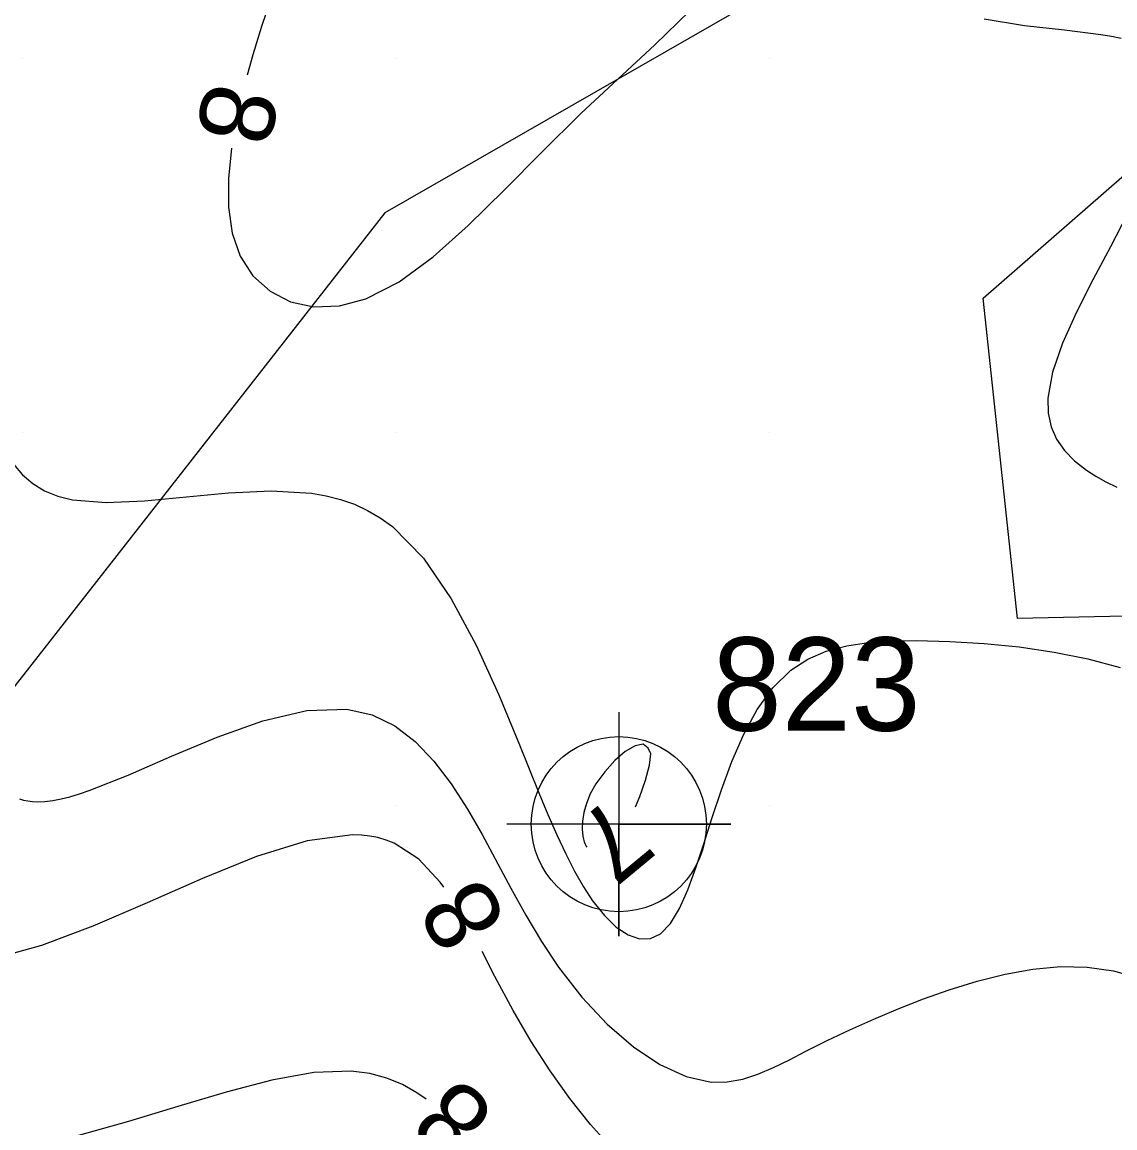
# Model space of a CAD drawing. Extents: x 2602990 to 2605851, y 618069 to 619180.
# Drawn here: x 2603709.99 to 2603739.25, y 618371.37 to 618400.98 of the extents above; entities that cross this region are included whole.
import ezdxf

# ---------------------------------------------------------------- set-up
doc = ezdxf.new("R2010")
doc.units = 0
for name, color, linetype in [('DTM Contours Major', 7, 'Continuous'), ('DTM Contours Major Text', 7, 'Continuous'), ('DTM Contours Minor', 7, 'Continuous'), ('DTM Contours Minor Text', 7, 'Continuous'), ('Exist DTM Crownline', 7, 'Continuous'), ('Exist DTM QL2 LIDAR Elevation Point', 7, 'Continuous'), ('Exist DTM Regular Point CELL', 7, 'Continuous'), ('Exist DTM Regular Point Cogo Number', 7, 'Continuous'), ('Exist Roads EOP', 7, 'Continuous'), ('PH Exist DTM Obscure Area', 7, 'Continuous')]:
    doc.layers.add(name, color=color, linetype=linetype)

# ---------------------------------------------------------------- blocks, each defined once
blk = doc.blocks.new('EXIST DTM REGULAR POINT')
at = {"layer": 'Exist DTM Regular Point CELL'}
blk.add_lwpolyline([(0, 0.06), (0, -0.06), (0, 0), (0.06, 0), (-0.06, 0)], dxfattribs=at)
blk.add_circle((0, 0), 0.04688, dxfattribs=at)

msp = doc.modelspace()

# ---------------------------------------------------------------- linework, layer by layer
at = {"layer": 'DTM Contours Major'}
for points in [[(2603721.278, 618377.81), (2603721.186, 618377.946), (2603720.612, 618378.561), (2603719.952, 618378.992), (2603719.74, 618379.076), (2603719.518, 618379.14), (2603719.301, 618379.183), (2603719.074, 618379.208), (2603718.838, 618379.216), (2603717.626, 618379.055), (2603716.266, 618378.635), (2603714.817, 618378.05), (2603713.335, 618377.396), (2603711.88, 618376.767), (2603710.509, 618376.256), (2603709.705, 618376.033)], [(2603725.772, 618370.834), (2603725.209, 618371.463), (2603724.658, 618372.153), (2603724.126, 618372.895), (2603723.616, 618373.683), (2603723.135, 618374.509), (2603722.65, 618375.426), (2603722.304, 618376.095)]]:
    msp.add_lwpolyline(points, dxfattribs=at)
at = {"layer": 'DTM Contours Minor'}
for points in [[(2603716.657, 618401.626), (2603716.404, 618400.86), (2603716.169, 618400.098), (2603716.018, 618399.557)], [(2603715.598, 618397.603), (2603715.516, 618396.79), (2603715.517, 618396.022), (2603715.616, 618395.323), (2603715.828, 618394.707), (2603716.172, 618394.18), (2603716.629, 618393.771), (2603717.18, 618393.492), (2603717.805, 618393.356), (2603718.484, 618393.377), (2603719.197, 618393.565), (2603720.084, 618394.023), (2603720.996, 618394.697), (2603721.935, 618395.534), (2603722.905, 618396.485), (2603723.91, 618397.5), (2603724.953, 618398.529), (2603725.944, 618399.455), (2603726.93, 618400.366), (2603727.869, 618401.279)], [(2603735.744, 618401.062), (2603736.832, 618400.892), (2603737.903, 618400.771), (2603738.871, 618400.651), (2603739.156, 618400.602), (2603739.42, 618400.547)], [(2603739.586, 618395.841), (2603739.128, 618394.962), (2603738.659, 618394.079), (2603738.22, 618393.212), (2603737.846, 618392.382), (2603737.577, 618391.609), (2603737.45, 618390.912), (2603737.459, 618390.508), (2603737.54, 618390.141), (2603737.688, 618389.809), (2603737.898, 618389.507), (2603738.165, 618389.234), (2603738.485, 618388.984), (2603738.737, 618388.823), (2603739.01, 618388.67), (2603739.303, 618388.521)], [(2603709.759, 618389.137), (2603710.001, 618388.857), (2603710.277, 618388.621), (2603710.591, 618388.43), (2603710.944, 618388.285), (2603711.34, 618388.185), (2603712.239, 618388.113), (2603713.266, 618388.16), (2603715.52, 618388.376), (2603716.656, 618388.427), (2603717.737, 618388.363), (2603718.135, 618388.294), (2603718.518, 618388.196), (2603718.886, 618388.067), (2603719.239, 618387.904), (2603719.579, 618387.706), (2603719.904, 618387.47), (2603720.736, 618386.621), (2603721.479, 618385.539), (2603722.147, 618384.297), (2603722.752, 618382.967), (2603723.308, 618381.623), (2603723.828, 618380.337), (2603724.07, 618379.758), (2603724.309, 618379.214), (2603724.547, 618378.707), (2603724.784, 618378.243), (2603725.023, 618377.823), (2603725.265, 618377.452), (2603725.581, 618377.053), (2603725.9, 618376.747), (2603726.216, 618376.538), (2603726.522, 618376.435), (2603726.813, 618376.442), (2603727.082, 618376.567), (2603727.349, 618376.84), (2603727.59, 618377.24), (2603727.815, 618377.744), (2603728.029, 618378.329), (2603728.242, 618378.974), (2603728.46, 618379.656), (2603728.715, 618380.422), (2603728.996, 618381.182), (2603729.312, 618381.907), (2603729.674, 618382.574), (2603730.09, 618383.156), (2603730.571, 618383.628), (2603731.023, 618383.922), (2603731.522, 618384.134), (2603732.067, 618384.278), (2603732.653, 618384.365), (2603733.279, 618384.407), (2603733.94, 618384.417), (2603734.829, 618384.397), (2603735.751, 618384.341), (2603736.688, 618384.246), (2603737.62, 618384.109), (2603738.527, 618383.926), (2603739.389, 618383.696)], [(2603709.921, 618380.176), (2603710.032, 618380.144), (2603710.148, 618380.122), (2603710.268, 618380.107), (2603710.392, 618380.101), (2603710.595, 618380.108), (2603710.809, 618380.133), (2603711.035, 618380.176), (2603711.273, 618380.236), (2603711.523, 618380.31), (2603711.785, 618380.399), (2603712.833, 618380.815), (2603713.993, 618381.319), (2603715.212, 618381.829), (2603716.435, 618382.264), (2603717.611, 618382.543), (2603718.683, 618382.583), (2603719.359, 618382.43), (2603719.966, 618382.135), (2603720.514, 618381.716), (2603721.014, 618381.192), (2603721.477, 618380.583), (2603721.911, 618379.905), (2603722.304, 618379.224), (2603723.079, 618377.789), (2603723.479, 618377.064), (2603723.9, 618376.355), (2603724.351, 618375.674), (2603724.98, 618374.865), (2603725.655, 618374.148), (2603726.356, 618373.542), (2603727.067, 618373.068), (2603727.769, 618372.746), (2603728.443, 618372.596), (2603728.869, 618372.599), (2603729.283, 618372.673), (2603729.693, 618372.806), (2603730.107, 618372.984), (2603730.532, 618373.194), (2603730.978, 618373.423), (2603731.549, 618373.709), (2603732.155, 618373.998), (2603732.79, 618374.283), (2603733.449, 618374.56), (2603734.125, 618374.823), (2603734.814, 618375.065), (2603735.561, 618375.295), (2603736.31, 618375.484), (2603737.055, 618375.618), (2603737.79, 618375.686), (2603738.509, 618375.675), (2603739.207, 618375.574), (2603739.868, 618375.382)], [(2603726.749, 618381.538), (2603726.615, 618381.642), (2603726.402, 618381.601), (2603726.141, 618381.445), (2603725.86, 618381.203), (2603725.588, 618380.905), (2603725.353, 618380.583), (2603725.204, 618380.317), (2603725.097, 618380.059), (2603725.027, 618379.812), (2603724.99, 618379.58), (2603724.984, 618379.367), (2603725.004, 618379.177), (2603725.02, 618379.101), (2603725.04, 618379.032), (2603725.064, 618378.968), (2603725.093, 618378.911), (2603725.107, 618378.888)], [(2603726.411, 618379.968), (2603726.53, 618380.245), (2603726.683, 618380.678), (2603726.79, 618381.078), (2603726.821, 618381.386), (2603726.749, 618381.538)], [(2603720.805, 618372.14), (2603720.563, 618372.308), (2603720.171, 618372.527), (2603719.752, 618372.702), (2603719.298, 618372.824), (2603718.803, 618372.888), (2603717.802, 618372.849), (2603716.676, 618372.646), (2603715.453, 618372.329), (2603714.163, 618371.944), (2603712.835, 618371.54), (2603711.497, 618371.164)]]:
    msp.add_lwpolyline(points, dxfattribs=at)
at = {"layer": 'Exist DTM Crownline'}
msp.add_spline([(2603233.488, 618380.754), (2603285.185, 618400.095), (2603335.457, 618418.629), (2603390.812, 618439.069), (2603440.087, 618457.325), (2603493.996, 618477.231), (2603542.655, 618495.301), (2603600.808, 618516.867), (2603653.659, 618536.362), (2603706.222, 618555.742), (2603764.811, 618577.593), (2603823.52, 618599.847), (2603878.564, 618620.56), (2603937.951, 618643.078), (2603997.369, 618665.789), (2604036.209, 618680.665), (2604055.311, 618688.017)], degree=3, dxfattribs=at)
at = {"layer": 'Exist DTM QL2 LIDAR Elevation Point'}
for p, q in [((2603710, 618400), (2603710, 618400)), ((2603720, 618400), (2603720, 618400)), ((2603730, 618400), (2603730, 618400)), ((2603710, 618390), (2603710, 618390)), ((2603720, 618390), (2603720, 618390)), ((2603730, 618390), (2603730, 618390)), ((2603710, 618380), (2603710, 618380)), ((2603720, 618380), (2603720, 618380)), ((2603730, 618380), (2603730, 618380))]:
    msp.add_line(p, q, dxfattribs=at)
at = {"layer": 'Exist Roads EOP'}
for points in [[(2603230.17, 618389.98), (2603282.929, 618409.597), (2603332.773, 618427.868), (2603388.167, 618448.413), (2603437.203, 618466.721), (2603490.778, 618486.527), (2603539.039, 618504.558), (2603597.451, 618526.156), (2603651.053, 618545.972), (2603705.208, 618566.084), (2603762.02, 618587.183), (2603820.334, 618609.162), (2603876.341, 618629.99), (2603934.909, 618652.28), (2603996.409, 618675.568), (2604033.216, 618689.957), (2604052.01, 618697.199)], [(2604034.633, 618668.486), (2603984.89, 618650.123), (2603936.767, 618631.654), (2603888.195, 618613.335), (2603837.766, 618594.258), (2603782.918, 618573.705), (2603731.939, 618554.39), (2603671.126, 618532.171), (2603621.822, 618514.106), (2603561.545, 618491.877), (2603506.421, 618471.293), (2603452.163, 618451.33), (2603398.364, 618431.316), (2603341.431, 618410.355), (2603281.65, 618388.199), (2603223.033, 618366.475), (2603185.717, 618352.612)]]:
    msp.add_spline(points, degree=3, dxfattribs=at)
at = {"layer": 'PH Exist DTM Obscure Area'}
for points in [[(2603744.419, 618414.373), (2603733.488, 618403.786), (2603719.706, 618395.87), (2603701.977, 618373.214), (2603703.5, 618363.356)], [(2603748.159, 618385.26), (2603736.641, 618385.012), (2603735.721, 618393.583), (2603743.636, 618400.492)]]:
    msp.add_lwpolyline(points, dxfattribs=at)

# ---------------------------------------------------------------- block references
at = {"layer": 'Exist DTM Regular Point CELL', "xscale": 50, "yscale": 50}
msp.add_blockref('EXIST DTM REGULAR POINT', (2603725.967, 618379.502), dxfattribs=at)

# ---------------------------------------------------------------- texts
at = {"layer": 'DTM Contours Major Text'}
msp.add_text('8', height=2, rotation=120.8836, dxfattribs=at).set_placement((2603723.016, 618376.924))
at = {"layer": 'DTM Contours Minor Text'}
for s, rotation, p in [('8', 257.8708, (2603714.939, 618399.435)), ('7', 219.6501, (2603725.767, 618380.298)), ('8', 138.2242, (2603722.732, 618371.817))]:
    msp.add_text(s, height=2, rotation=rotation, dxfattribs=at).set_placement(p)
at = {"layer": 'Exist DTM Regular Point Cogo Number'}
msp.add_text('823', height=2.5, dxfattribs=at).set_placement((2603728.467, 618382.002))

doc.saveas('drawing.dxf')
